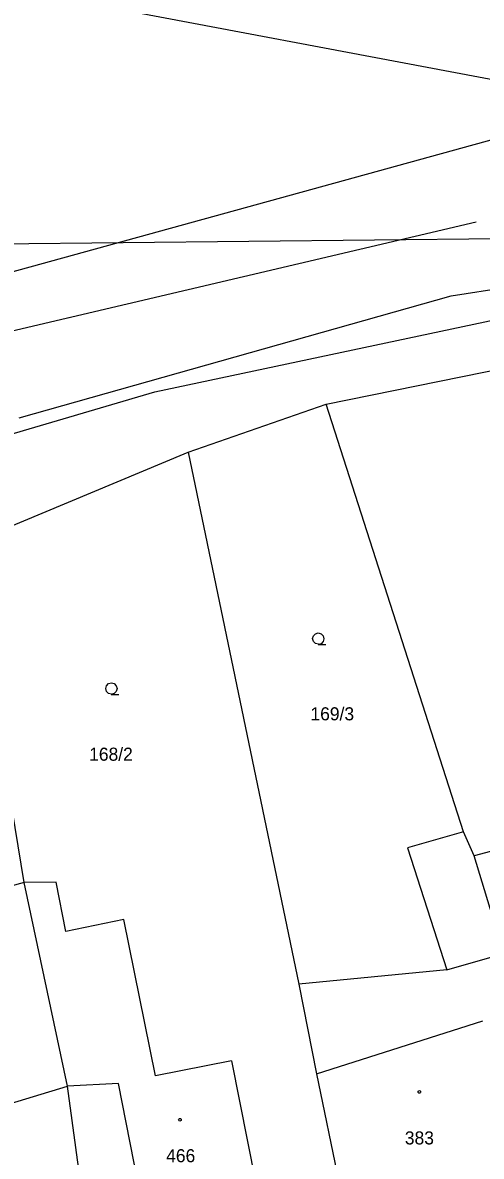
# Model space of a CAD drawing. Extents: x -757994 to -755874, y -1047691 to -1046119.
# Drawn here: x -756523.2 to -756493.4, y -1046609.4 to -1046535.6 of the extents above; entities that cross this region are included whole.
import ezdxf

# ---------------------------------------------------------------- set-up
doc = ezdxf.new("R2010")
doc.units = 0
doc.layers.add('katastrální mapa', color=7, linetype='Continuous')

msp = doc.modelspace()

# ---------------------------------------------------------------- linework, layer by layer
at = {"layer": 'katastrální mapa'}
for p, q in [((-756526.21, -1046532.96), (-756484.22, -1046540.89)), ((-756553.6, -1046559.98), (-756484.22, -1046540.89)), ((-756524.01, -1046555.69), (-756493.71, -1046548.56)), ((-756529.59, -1046550.05), (-756492.145, -1046549.644)), ((-756495.34, -1046553.38), (-756476.85, -1046550.49)), ((-756514.64, -1046559.63), (-756479.1, -1046552.09)), ((-756523.48, -1046561.33), (-756495.34, -1046553.38)), ((-756503.47, -1046560.45), (-756488.31, -1046557.37)), ((-756525.82, -1046562.93), (-756514.64, -1046559.63)), ((-756512.46, -1046563.57), (-756503.47, -1046560.45)), ((-756494.53, -1046588.29), (-756503.47, -1046560.45)), ((-756526.79, -1046569.54), (-756512.46, -1046563.57)), ((-756512.46, -1046563.57), (-756505.26, -1046598.22)), ((-756523.14, -1046591.59), (-756526.79, -1046569.54)), ((-756494.53, -1046588.29), (-756498.17, -1046589.34)), ((-756493.84, -1046589.85), (-756494.53, -1046588.29)), ((-756487.03, -1046588.03), (-756493.84, -1046589.85)), ((-756498.17, -1046589.34), (-756495.61, -1046597.28)), ((-756491.9, -1046596.22), (-756493.84, -1046589.85)), ((-756523.14, -1046591.59), (-756528.73, -1046593.13)), ((-756521.06, -1046591.57), (-756523.14, -1046591.59)), ((-756520.33, -1046604.85), (-756523.14, -1046591.59)), ((-756520.43, -1046594.78), (-756521.06, -1046591.57)), ((-756516.65, -1046594.01), (-756520.43, -1046594.78)), ((-756514.6, -1046604.18), (-756516.65, -1046594.01)), ((-756495.61, -1046597.28), (-756491.9, -1046596.22)), ((-756495.61, -1046597.28), (-756505.26, -1046598.22)), ((-756505.26, -1046598.22), (-756504.11, -1046604.06)), ((-756504.11, -1046604.06), (-756493.27, -1046600.59)), ((-756509.63, -1046603.2), (-756514.6, -1046604.18)), ((-756509.63, -1046603.2), (-756507.78, -1046612.53)), ((-756517.01, -1046604.69), (-756520.33, -1046604.85)), ((-756515.15, -1046614.01), (-756517.01, -1046604.69)), ((-756504.11, -1046604.06), (-756502.27, -1046612.83)), ((-756524.78, -1046606.2), (-756520.33, -1046604.85)), ((-756518.18, -1046620.55), (-756520.33, -1046604.85))]:
    msp.add_line(p, q, dxfattribs=at)
for points in [[(-756503.98, -1046576.08), (-756504.17, -1046576.03), (-756504.305, -1046575.895), (-756504.355, -1046575.71), (-756504.305, -1046575.525), (-756504.17, -1046575.39), (-756503.985, -1046575.34), (-756503.8, -1046575.39), (-756503.665, -1046575.525), (-756503.615, -1046575.715), (-756503.665, -1046575.905), (-756503.8, -1046576.04), (-756503.99, -1046576.09), (-756503.49, -1046576.09)], [(-756517.46, -1046579.33), (-756517.65, -1046579.28), (-756517.785, -1046579.145), (-756517.835, -1046578.96), (-756517.785, -1046578.775), (-756517.65, -1046578.64), (-756517.465, -1046578.59), (-756517.28, -1046578.64), (-756517.145, -1046578.775), (-756517.095, -1046578.965), (-756517.145, -1046579.155), (-756517.28, -1046579.29), (-756517.47, -1046579.34), (-756516.97, -1046579.34)]]:
    msp.add_lwpolyline(points, dxfattribs=at)
for points in [[(-756497.4, -1046605.145), (-756497.35, -1046605.155), (-756497.325, -1046605.2), (-756497.315, -1046605.23), (-756497.325, -1046605.275), (-756497.365, -1046605.31), (-756497.4, -1046605.315), (-756497.445, -1046605.3), (-756497.475, -1046605.27), (-756497.485, -1046605.23), (-756497.475, -1046605.185), (-756497.435, -1046605.15)], [(-756513, -1046606.955), (-756512.95, -1046606.965), (-756512.925, -1046607.01), (-756512.915, -1046607.04), (-756512.925, -1046607.085), (-756512.965, -1046607.12), (-756513, -1046607.125), (-756513.045, -1046607.11), (-756513.075, -1046607.08), (-756513.085, -1046607.04), (-756513.075, -1046606.995), (-756513.035, -1046606.96)]]:
    msp.add_lwpolyline(points, close=True, dxfattribs=at)

# ---------------------------------------------------------------- texts
for s, p in [('169/3', (-756504.496, -1046581.03)), ('168/2', (-756518.913, -1046583.66)), ('383', (-756498.347, -1046608.65)), ('466', (-756513.897, -1046609.81))]:
    msp.add_text(s, height=0.85, dxfattribs=at).set_placement(p)

doc.saveas('drawing.dxf')
